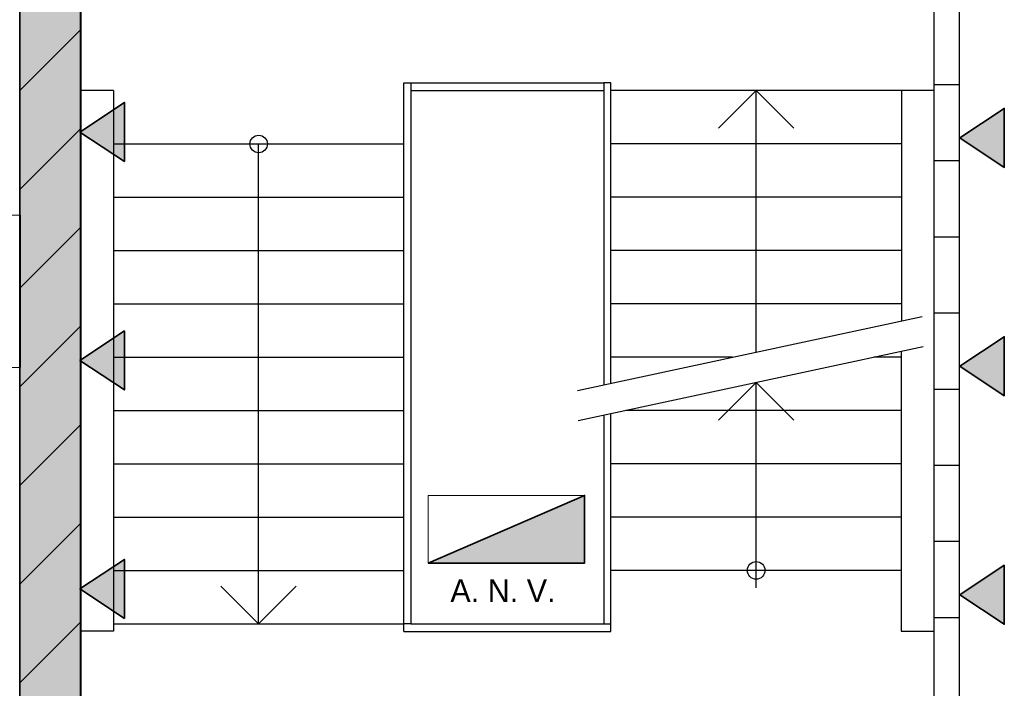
# Model space of a CAD drawing. Header units: millimetres. Extents: x -526411 to -400573, y 47353 to 130199.
# Tile 393 of 543: x -474863 to -470984, y 111517 to 114152. Entities that reach past the tile are written whole.
import ezdxf

# ---------------------------------------------------------------- set-up
doc = ezdxf.new("R2010")
doc.units = ezdxf.units.MM
for name, color, linetype, lineweight in [('01_ALGEMEEN', 7, 'Continuous', 18), ('65_BRANDWEERSYMBOLEN', 7, 'Continuous', 18), ('74_--', 7, 'Continuous', 18), ('m-pg-03_AI_dwg', 8, 'Continuous', 18)]:
    doc.layers.add(name, color=color, linetype=linetype, lineweight=lineweight)
doc.styles.add('Frutiger_3', font='Frutrg__0.ttf', dxfattribs={"height": 4.052794})

# ---------------------------------------------------------------- blocks, each defined once
blk = doc.blocks.new('m-pg-03_AI_dwg_block 542-639510-3e Verdieping - Percelen telling LI')
at = {"layer": '01_ALGEMEEN', "color": 253, "lineweight": 25}
blk.add_line((-338.77, 1279.98), (-303.27, 1279.98), dxfattribs=at)
blk = doc.blocks.new('m-pg-03_AI_dwg_block 543-639511-3e Verdieping - Percelen telling LI')
at = {"layer": '01_ALGEMEEN', "color": 253, "lineweight": 25}
blk.add_line((-337.51, 1278.63), (-303.27, 1278.63), dxfattribs=at)
blk = doc.blocks.new('m-pg-03_AI_dwg_block 544-639512-3e Verdieping - Percelen telling LI')
at = {"layer": '01_ALGEMEEN', "color": 253, "lineweight": 25}
blk.add_line((-338.77, 1182.69), (-302.01, 1182.69), dxfattribs=at)
blk = doc.blocks.new('m-pg-03_AI_dwg_block 545-639513-3e Verdieping - Percelen telling LI')
at = {"layer": '01_ALGEMEEN', "color": 253, "lineweight": 25}
blk.add_line((-337.51, 1184.05), (-303.27, 1184.05), dxfattribs=at)
blk = doc.blocks.new('m-pg-03_AI_dwg_block 550-639518-3e Verdieping - Percelen telling LI')
at = {"layer": '01_ALGEMEEN', "color": 253, "lineweight": 25}
blk.add_line((-364.53, 1184.05), (-364.53, 1269.17), dxfattribs=at)
blk = doc.blocks.new('m-pg-03_AI_dwg_block 551-639519-3e Verdieping - Percelen telling LI')
at = {"layer": '01_ALGEMEEN', "color": 253, "lineweight": 25}
blk.add_line((-338.77, 1182.69), (-338.77, 1279.98), dxfattribs=at)
blk = doc.blocks.new('m-pg-03_AI_dwg_block 552-639520-3e Verdieping - Percelen telling LI')
at = {"layer": '01_ALGEMEEN', "color": 253, "lineweight": 25}
blk.add_line((-337.51, 1279.98), (-337.51, 1184.05), dxfattribs=at)
blk = doc.blocks.new('m-pg-03_AI_dwg_block 553-639521-3e Verdieping - Percelen telling LI')
at = {"layer": '01_ALGEMEEN', "color": 253, "lineweight": 25}
for p, q in [((-396.06, 1311.67), (-396.06, 1271.41)), ((-396.06, 1271.41), (-396.06, 1271.15)), ((-396.06, 1271.15), (-396.06, 1230.89)), ((-396.06, 1230.89), (-396.06, 1230.62)), ((-396.06, 1230.62), (-396.06, 1190.36)), ((-396.06, 1190.36), (-396.06, 1190.09)), ((-396.06, 1190.09), (-396.06, 1149.83))]:
    blk.add_line(p, q, dxfattribs=at)
blk = doc.blocks.new('m-pg-03_AI_dwg_block 554-639522-3e Verdieping - Percelen telling LI')
at = {"layer": '01_ALGEMEEN', "color": 253, "lineweight": 25}
blk.add_line((-406.87, 1333.77), (-406.87, 1111.09), dxfattribs=at)
blk = doc.blocks.new('m-pg-03_AI_dwg_block 555-639523-3e Verdieping - Percelen telling LI')
at = {"layer": '01_ALGEMEEN', "color": 253, "lineweight": 25}
for p, q in [((-390.3, 1278.63), (-390.3, 1275.23)), ((-390.3, 1275.23), (-390.3, 1267.33)), ((-390.3, 1267.33), (-390.3, 1234.7)), ((-390.3, 1234.7), (-390.3, 1226.81)), ((-390.3, 1226.81), (-390.3, 1194.17)), ((-390.3, 1194.17), (-390.3, 1186.28))]:
    blk.add_line(p, q, dxfattribs=at)
at = {"layer": '01_ALGEMEEN', "color": 253, "lineweight": 25, "flags": 128}
blk.add_lwpolyline([(-390.3, 1186.28), (-390.3, 1182.7), (-396.06, 1182.7)], dxfattribs=at)
blk = doc.blocks.new('m-pg-03_AI_dwg_block 556-639524-3e Verdieping - Percelen telling LI')
at = {"layer": '01_ALGEMEEN', "color": 253, "lineweight": 25}
blk.add_line((-390.28, 1250.26), (-338.77, 1250.26), dxfattribs=at)
blk = doc.blocks.new('m-pg-03_AI_dwg_block 557-639525-3e Verdieping - Percelen telling LI')
at = {"layer": '01_ALGEMEEN', "color": 253, "lineweight": 25}
blk.add_line((-390.28, 1202.97), (-338.77, 1202.97), dxfattribs=at)
blk = doc.blocks.new('m-pg-03_AI_dwg_block 558-639526-3e Verdieping - Percelen telling LI')
at = {"layer": '01_ALGEMEEN', "color": 253, "lineweight": 25}
blk.add_line((-390.28, 1212.42), (-338.76, 1212.42), dxfattribs=at)
blk = doc.blocks.new('m-pg-03_AI_dwg_block 559-639527-3e Verdieping - Percelen telling LI')
at = {"layer": '01_ALGEMEEN', "color": 253, "lineweight": 25}
blk.add_line((-390.28, 1221.88), (-338.77, 1221.88), dxfattribs=at)
blk = doc.blocks.new('m-pg-03_AI_dwg_block 560-639528-3e Verdieping - Percelen telling LI')
at = {"layer": '01_ALGEMEEN', "color": 253, "lineweight": 25}
for p, q in [((-390.3, 1231.34), (-388.35, 1231.34)), ((-388.35, 1231.34), (-338.77, 1231.34))]:
    blk.add_line(p, q, dxfattribs=at)
blk = doc.blocks.new('m-pg-03_AI_dwg_block 561-639529-3e Verdieping - Percelen telling LI')
at = {"layer": '01_ALGEMEEN', "color": 253, "lineweight": 25}
blk.add_line((-390.28, 1240.8), (-338.76, 1240.8), dxfattribs=at)
blk = doc.blocks.new('m-pg-03_AI_dwg_block 562-639530-3e Verdieping - Percelen telling LI')
at = {"layer": '01_ALGEMEEN', "color": 253, "lineweight": 25}
for p, q in [((-390.28, 1193.51), (-388.35, 1193.51)), ((-388.35, 1193.51), (-338.77, 1193.51))]:
    blk.add_line(p, q, dxfattribs=at)
blk = doc.blocks.new('m-pg-03_AI_dwg_block 563-639531-3e Verdieping - Percelen telling LI')
at = {"layer": '01_ALGEMEEN', "color": 253, "lineweight": 25}
blk.add_line((-390.28, 1184.05), (-338.76, 1184.05), dxfattribs=at)
blk = doc.blocks.new('m-pg-03_AI_dwg_block 564-639532-3e Verdieping - Percelen telling LI')
at = {"layer": '01_ALGEMEEN', "color": 253, "lineweight": 25, "flags": 128}
blk.add_lwpolyline([(-371.21, 1190.73), (-364.53, 1184.05), (-357.84, 1190.73)], dxfattribs=at)
blk = doc.blocks.new('m-pg-03_AI_dwg_block 565-639533-3e Verdieping - Percelen telling LI')
at = {"layer": '01_ALGEMEEN', "color": 253, "lineweight": 25}
blk.add_line((-337.51, 1184.05), (-338.76, 1184.05), dxfattribs=at)
blk = doc.blocks.new('m-pg-03_AI_dwg_block 566-639534-3e Verdieping - Percelen telling LI')
at = {"layer": '01_ALGEMEEN', "color": 253, "lineweight": 25}
blk.add_line((-390.3, 1259.71), (-338.77, 1259.71), dxfattribs=at)
blk = doc.blocks.new('m-pg-03_AI_dwg_block 567-639535-3e Verdieping - Percelen telling LI')
at = {"layer": '01_ALGEMEEN', "color": 253, "lineweight": 25}
for p, q in [((-390.3, 1269.17), (-388.35, 1269.17)), ((-388.35, 1269.17), (-338.77, 1269.17))]:
    blk.add_line(p, q, dxfattribs=at)
blk = doc.blocks.new('m-pg-03_AI_dwg_block 572-639540-3e Verdieping - Percelen telling LI')
at = {"layer": '01_ALGEMEEN', "color": 253, "lineweight": 25}
blk.add_open_spline([(-362.97, 1269.17), (-362.97, 1270.02), (-363.67, 1270.72), (-364.53, 1270.72), (-365.38, 1270.72), (-366.08, 1270.02), (-366.08, 1269.17), (-366.08, 1268.31), (-365.38, 1267.61), (-364.53, 1267.61), (-363.67, 1267.61), (-362.97, 1268.31), (-362.97, 1269.17)], degree=3, knots=[0, 0, 0, 0, 1, 1, 1, 2, 2, 2, 3, 3, 3, 4, 4, 4, 4], dxfattribs=at)
blk = doc.blocks.new('m-pg-03_AI_dwg_block 573-639541-3e Verdieping - Percelen telling LI')
at = {"layer": '01_ALGEMEEN', "color": 253, "lineweight": 25}
blk.add_line((-338.77, 1279.98), (-337.51, 1279.98), dxfattribs=at)
blk = doc.blocks.new('m-pg-03_AI_dwg_block 584-639552-3e Verdieping - Percelen telling LI')
at = {"layer": '01_ALGEMEEN', "color": 253, "lineweight": 25}
for p, q in [((-240.23, 1334.02), (-240.23, 1333.77)), ((-240.23, 1333.77), (-240.23, 1157.66))]:
    blk.add_line(p, q, dxfattribs=at)
blk = doc.blocks.new('m-pg-03_AI_dwg_block 585-639553-3e Verdieping - Percelen telling LI')
at = {"layer": '01_ALGEMEEN', "color": 253, "lineweight": 25}
for p, q in [((-244.73, 1334.02), (-244.73, 1333.77)), ((-244.73, 1333.77), (-244.73, 1157.66))]:
    blk.add_line(p, q, dxfattribs=at)
blk = doc.blocks.new('m-pg-03_AI_dwg_block 586-639554-3e Verdieping - Percelen telling LI')
at = {"layer": '01_ALGEMEEN', "color": 253, "lineweight": 25}
blk.add_line((-302.01, 1182.69), (-302.01, 1221.31), dxfattribs=at)
blk = doc.blocks.new('m-pg-03_AI_dwg_block 587-639555-3e Verdieping - Percelen telling LI')
at = {"layer": '01_ALGEMEEN', "color": 253, "lineweight": 25}
blk.add_line((-303.27, 1279.98), (-303.27, 1226.43), dxfattribs=at)
blk = doc.blocks.new('m-pg-03_AI_dwg_block 600-639568-3e Verdieping - Percelen telling LI')
at = {"layer": '01_ALGEMEEN', "color": 253, "lineweight": 25}
blk.add_line((-250.5, 1250.25), (-302.01, 1250.25), dxfattribs=at)
blk = doc.blocks.new('m-pg-03_AI_dwg_block 601-639569-3e Verdieping - Percelen telling LI')
at = {"layer": '01_ALGEMEEN', "color": 253, "lineweight": 25}
blk.add_line((-250.5, 1240.79), (-302.02, 1240.79), dxfattribs=at)
blk = doc.blocks.new('m-pg-03_AI_dwg_block 602-639570-3e Verdieping - Percelen telling LI')
at = {"layer": '01_ALGEMEEN', "color": 253, "lineweight": 25}
blk.add_line((-250.5, 1231.33), (-255.37, 1231.33), dxfattribs=at)
blk = doc.blocks.new('m-pg-03_AI_dwg_block 603-639571-3e Verdieping - Percelen telling LI')
at = {"layer": '01_ALGEMEEN', "color": 253, "lineweight": 25}
blk.add_line((-250.5, 1221.88), (-299.4, 1221.88), dxfattribs=at)
blk = doc.blocks.new('m-pg-03_AI_dwg_block 604-639572-3e Verdieping - Percelen telling LI')
at = {"layer": '01_ALGEMEEN', "color": 253, "lineweight": 25}
blk.add_line((-250.5, 1212.42), (-302.01, 1212.42), dxfattribs=at)
blk = doc.blocks.new('m-pg-03_AI_dwg_block 605-639573-3e Verdieping - Percelen telling LI')
at = {"layer": '01_ALGEMEEN', "color": 253, "lineweight": 25}
blk.add_line((-250.5, 1202.97), (-302.02, 1202.97), dxfattribs=at)
blk = doc.blocks.new('m-pg-03_AI_dwg_block 606-639574-3e Verdieping - Percelen telling LI')
at = {"layer": '01_ALGEMEEN', "color": 253, "lineweight": 25}
blk.add_line((-250.5, 1193.5), (-302.01, 1193.5), dxfattribs=at)
blk = doc.blocks.new('m-pg-03_AI_dwg_block 607-639575-3e Verdieping - Percelen telling LI')
at = {"layer": '01_ALGEMEEN', "color": 253, "lineweight": 25}
blk.add_open_spline([(-274.69, 1193.5), (-274.69, 1194.37), (-275.39, 1195.07), (-276.25, 1195.07), (-277.12, 1195.07), (-277.82, 1194.37), (-277.82, 1193.5), (-277.82, 1192.64), (-277.12, 1191.94), (-276.25, 1191.94), (-275.39, 1191.94), (-274.69, 1192.64), (-274.69, 1193.5)], degree=3, knots=[0, 0, 0, 0, 1, 1, 1, 2, 2, 2, 3, 3, 3, 4, 4, 4, 4], dxfattribs=at)
blk = doc.blocks.new('m-pg-03_AI_dwg_block 608-639576-3e Verdieping - Percelen telling LI')
at = {"layer": '01_ALGEMEEN', "color": 253, "lineweight": 25}
blk.add_line((-303.27, 1184.05), (-302.01, 1184.05), dxfattribs=at)
blk = doc.blocks.new('m-pg-03_AI_dwg_block 622-639590-3e Verdieping - Percelen telling LI')
at = {"layer": '01_ALGEMEEN', "color": 253, "lineweight": 25}
blk.add_line((-244.73, 1278.63), (-302.01, 1278.63), dxfattribs=at)
blk = doc.blocks.new('m-pg-03_AI_dwg_block 623-639591-3e Verdieping - Percelen telling LI')
at = {"layer": '01_ALGEMEEN', "color": 253, "lineweight": 25}
blk.add_line((-250.5, 1269.17), (-302.01, 1269.17), dxfattribs=at)
blk = doc.blocks.new('m-pg-03_AI_dwg_block 624-639592-3e Verdieping - Percelen telling LI')
at = {"layer": '01_ALGEMEEN', "color": 253, "lineweight": 25}
blk.add_line((-250.5, 1259.71), (-302.01, 1259.71), dxfattribs=at)
blk = doc.blocks.new('m-pg-03_AI_dwg_block 625-639593-3e Verdieping - Percelen telling LI')
at = {"layer": '01_ALGEMEEN', "color": 253, "lineweight": 25, "flags": 128}
blk.add_lwpolyline([(-269.57, 1271.94), (-276.25, 1278.63), (-282.94, 1271.94)], dxfattribs=at)
blk = doc.blocks.new('m-pg-03_AI_dwg_block 626-639594-3e Verdieping - Percelen telling LI')
at = {"layer": '01_ALGEMEEN', "color": 253, "lineweight": 25}
blk.add_line((-302.01, 1279.98), (-303.27, 1279.98), dxfattribs=at)
blk = doc.blocks.new('m-pg-03_AI_dwg_block 839-639807-3e Verdieping - Percelen telling LI')
at = {"layer": '01_ALGEMEEN', "color": 253, "lineweight": 25}
blk.add_line((-244.73, 1239.19), (-240.23, 1239.19), dxfattribs=at)
blk = doc.blocks.new('m-pg-03_AI_dwg_block 840-639808-3e Verdieping - Percelen telling LI')
at = {"layer": '01_ALGEMEEN', "color": 253, "lineweight": 25}
blk.add_line((-244.73, 1252.7), (-240.23, 1252.7), dxfattribs=at)
blk = doc.blocks.new('m-pg-03_AI_dwg_block 841-639809-3e Verdieping - Percelen telling LI')
at = {"layer": '01_ALGEMEEN', "color": 253, "lineweight": 25}
blk.add_line((-244.73, 1266.21), (-240.23, 1266.21), dxfattribs=at)
blk = doc.blocks.new('m-pg-03_AI_dwg_block 842-639810-3e Verdieping - Percelen telling LI')
at = {"layer": '01_ALGEMEEN', "color": 253, "lineweight": 25}
blk.add_line((-244.73, 1279.72), (-240.23, 1279.72), dxfattribs=at)
blk = doc.blocks.new('m-pg-03_AI_dwg_block 846-639814-3e Verdieping - Percelen telling LI')
at = {"layer": '01_ALGEMEEN', "color": 253, "lineweight": 25}
blk.add_line((-244.73, 1225.68), (-240.23, 1225.68), dxfattribs=at)
blk = doc.blocks.new('m-pg-03_AI_dwg_block 847-639815-3e Verdieping - Percelen telling LI')
at = {"layer": '01_ALGEMEEN', "color": 253, "lineweight": 25}
blk.add_line((-244.73, 1212.17), (-240.23, 1212.17), dxfattribs=at)
blk = doc.blocks.new('m-pg-03_AI_dwg_block 848-639816-3e Verdieping - Percelen telling LI')
at = {"layer": '01_ALGEMEEN', "color": 253, "lineweight": 25}
blk.add_line((-244.72, 1198.66), (-240.23, 1198.66), dxfattribs=at)
blk = doc.blocks.new('m-pg-03_AI_dwg_block 849-639817-3e Verdieping - Percelen telling LI')
at = {"layer": '01_ALGEMEEN', "color": 253, "lineweight": 25}
blk.add_line((-244.73, 1185.15), (-240.23, 1185.15), dxfattribs=at)
blk = doc.blocks.new('m-pg-03_AI_dwg_block 863-639831-3e Verdieping - Percelen telling LI')
at = {"layer": '01_ALGEMEEN', "color": 253, "lineweight": 25}
blk.add_line((-406.87, 1208.56), (-396.1, 1219.31), dxfattribs=at)
blk = doc.blocks.new('m-pg-03_AI_dwg_block 864-639832-3e Verdieping - Percelen telling LI')
at = {"layer": '01_ALGEMEEN', "color": 253, "lineweight": 25}
blk.add_line((-406.87, 1226.07), (-396.1, 1236.83), dxfattribs=at)
blk = doc.blocks.new('m-pg-03_AI_dwg_block 865-639833-3e Verdieping - Percelen telling LI')
at = {"layer": '01_ALGEMEEN', "color": 253, "lineweight": 25}
blk.add_line((-406.87, 1243.59), (-396.1, 1254.36), dxfattribs=at)
blk = doc.blocks.new('m-pg-03_AI_dwg_block 866-639834-3e Verdieping - Percelen telling LI')
at = {"layer": '01_ALGEMEEN', "color": 253, "lineweight": 25}
blk.add_line((-406.87, 1261.11), (-396.1, 1271.87), dxfattribs=at)
blk = doc.blocks.new('m-pg-03_AI_dwg_block 867-639835-3e Verdieping - Percelen telling LI')
at = {"layer": '01_ALGEMEEN', "color": 253, "lineweight": 25}
blk.add_line((-406.87, 1278.62), (-396.1, 1289.38), dxfattribs=at)
blk = doc.blocks.new('m-pg-03_AI_dwg_block 870-639838-3e Verdieping - Percelen telling LI')
at = {"layer": '01_ALGEMEEN', "color": 253, "lineweight": 25}
blk.add_line((-406.87, 1191.05), (-396.1, 1201.8), dxfattribs=at)
blk = doc.blocks.new('m-pg-03_AI_dwg_block 871-639839-3e Verdieping - Percelen telling LI')
at = {"layer": '01_ALGEMEEN', "color": 253, "lineweight": 25}
blk.add_line((-406.87, 1173.53), (-396.1, 1184.29), dxfattribs=at)
blk = doc.blocks.new('m-pg-03_AI_dwg_block 1017-639985-3e Verdieping - Percelen telling LI')
at = {"layer": '01_ALGEMEEN', "color": 253, "lineweight": 25}
blk.add_line((-307.82, 1220.07), (-246.62, 1233.21), dxfattribs=at)
blk = doc.blocks.new('m-pg-03_AI_dwg_block 1018-639986-3e Verdieping - Percelen telling LI')
at = {"layer": '01_ALGEMEEN', "color": 253, "lineweight": 25}
blk.add_line((-307.97, 1225.42), (-246.78, 1238.56), dxfattribs=at)
blk = doc.blocks.new('m-pg-03_AI_dwg_block 1019-639987-3e Verdieping - Percelen telling LI')
at = {"layer": '01_ALGEMEEN', "color": 253, "lineweight": 25, "flags": 128}
blk.add_lwpolyline([(-269.57, 1220.16), (-276.25, 1226.85), (-282.95, 1220.17)], dxfattribs=at)
blk = doc.blocks.new('m-pg-03_AI_dwg_block 1020-639988-3e Verdieping - Percelen telling LI')
at = {"layer": '01_ALGEMEEN', "color": 253, "lineweight": 25}
blk.add_line((-280.43, 1231.33), (-302.02, 1231.33), dxfattribs=at)
blk = doc.blocks.new('m-pg-03_AI_dwg_block 1021-639989-3e Verdieping - Percelen telling LI')
at = {"layer": '01_ALGEMEEN', "color": 253, "lineweight": 25}
blk.add_line((-276.25, 1190.39), (-276.25, 1226.85), dxfattribs=at)
blk = doc.blocks.new('m-pg-03_AI_dwg_block 1022-639990-3e Verdieping - Percelen telling LI')
at = {"layer": '01_ALGEMEEN', "color": 253, "lineweight": 25}
blk.add_line((-276.25, 1232.24), (-276.25, 1278.63), dxfattribs=at)
blk = doc.blocks.new('m-pg-03_AI_dwg_block 1023-639991-3e Verdieping - Percelen telling LI')
at = {"layer": '01_ALGEMEEN', "color": 253, "lineweight": 25}
blk.add_line((-303.27, 1221.05), (-303.27, 1184.05), dxfattribs=at)
blk = doc.blocks.new('m-pg-03_AI_dwg_block 1024-639992-3e Verdieping - Percelen telling LI')
at = {"layer": '01_ALGEMEEN', "color": 253, "lineweight": 25}
blk.add_line((-302.01, 1226.7), (-302.01, 1279.98), dxfattribs=at)
blk = doc.blocks.new('m-pg-03_AI_dwg_block 1025-639993-3e Verdieping - Percelen telling LI')
at = {"layer": '01_ALGEMEEN', "color": 253, "lineweight": 25}
blk.add_line((-250.49, 1278.63), (-250.49, 1237.77), dxfattribs=at)
blk = doc.blocks.new('m-pg-03_AI_dwg_block 1026-639994-3e Verdieping - Percelen telling LI')
at = {"layer": '01_ALGEMEEN', "color": 253, "lineweight": 25, "flags": 128}
blk.add_lwpolyline([(-250.5, 1232.38), (-250.5, 1182.7), (-244.73, 1182.7)], dxfattribs=at)
blk = doc.blocks.new('m-pg-03_AI_dwg_block 1037-640005-3e Verdieping - Percelen telling LI')
at = {"layer": '01_ALGEMEEN', "color": 253, "lineweight": 25}
blk.add_line((-390.3, 1278.63), (-396.06, 1278.63), dxfattribs=at)
blk = doc.blocks.new('m-pg-03_AI_dwg_block 1327-640295-3e Verdieping - Percelen telling LI')
at = {"layer": '01_ALGEMEEN', "color": 53, "lineweight": 35}
for p, q in [((-406.91, 1110.86), (-406.91, 1333.77)), ((-396.1, 1311.7), (-396.1, 1271.38)), ((-396.1, 1271.38), (-396.1, 1271.18)), ((-396.1, 1271.18), (-396.1, 1230.86)), ((-396.1, 1230.86), (-396.1, 1230.65)), ((-396.1, 1230.65), (-396.1, 1190.33)), ((-396.1, 1190.33), (-396.1, 1190.12)), ((-396.1, 1190.12), (-396.1, 1149.8))]:
    blk.add_line(p, q, dxfattribs=at)
blk = doc.blocks.new('m-pg-03_AI_dwg_block 1328-640296-3e Verdieping - Percelen telling LI')
at = {"layer": '01_ALGEMEEN'}
blk.add_hatch(color=10, dxfattribs=at).paths.add_polyline_path([(-406.91, 1110.86), (-396.1, 1110.86), (-396.1, 1333.77), (-406.91, 1333.77), (-406.91, 1110.86)], flags=0)
at = {"layer": '01_ALGEMEEN', "color": 133}
for p, q in [((-406.91, 1110.86), (-406.91, 1333.77)), ((-396.1, 1311.7), (-396.1, 1271.38)), ((-396.1, 1271.38), (-396.1, 1271.18)), ((-396.1, 1271.18), (-396.1, 1230.86)), ((-396.1, 1230.86), (-396.1, 1230.65)), ((-396.1, 1230.65), (-396.1, 1190.33)), ((-396.1, 1190.33), (-396.1, 1190.12)), ((-396.1, 1190.12), (-396.1, 1149.8))]:
    blk.add_line(p, q, dxfattribs=at)
blk = doc.blocks.new('m-pg-03_AI_dwg_block 1329-640297-3e Verdieping - Percelen telling LI')
at = {"layer": '01_ALGEMEEN', "color": 133}
blk.add_line((-406.91, 1110.86), (-406.91, 1333.77), dxfattribs=at)
blk = doc.blocks.new('m-pg-03_AI_dwg_block 1330-640298-3e Verdieping - Percelen telling LI')
at = {"layer": '01_ALGEMEEN', "color": 133}
for p, q in [((-396.1, 1311.7), (-396.1, 1271.38)), ((-396.1, 1271.38), (-396.1, 1271.18)), ((-396.1, 1271.18), (-396.1, 1230.86)), ((-396.1, 1230.86), (-396.1, 1230.65)), ((-396.1, 1230.65), (-396.1, 1190.33)), ((-396.1, 1190.33), (-396.1, 1190.12)), ((-396.1, 1190.12), (-396.1, 1149.8))]:
    blk.add_line(p, q, dxfattribs=at)
blk = doc.blocks.new('m-pg-03_AI_dwg_block 2-641149-3e Verdieping - Percelen telling LI')
for name in ['m-pg-03_AI_dwg_block 1327-640295-3e Verdieping - Percelen telling LI', 'm-pg-03_AI_dwg_block 1328-640296-3e Verdieping - Percelen telling LI', 'm-pg-03_AI_dwg_block 1329-640297-3e Verdieping - Percelen telling LI', 'm-pg-03_AI_dwg_block 554-639522-3e Verdieping - Percelen telling LI', 'm-pg-03_AI_dwg_block 1330-640298-3e Verdieping - Percelen telling LI', 'm-pg-03_AI_dwg_block 553-639521-3e Verdieping - Percelen telling LI', 'm-pg-03_AI_dwg_block 585-639553-3e Verdieping - Percelen telling LI', 'm-pg-03_AI_dwg_block 584-639552-3e Verdieping - Percelen telling LI', 'm-pg-03_AI_dwg_block 867-639835-3e Verdieping - Percelen telling LI', 'm-pg-03_AI_dwg_block 542-639510-3e Verdieping - Percelen telling LI', 'm-pg-03_AI_dwg_block 551-639519-3e Verdieping - Percelen telling LI', 'm-pg-03_AI_dwg_block 573-639541-3e Verdieping - Percelen telling LI', 'm-pg-03_AI_dwg_block 552-639520-3e Verdieping - Percelen telling LI', 'm-pg-03_AI_dwg_block 587-639555-3e Verdieping - Percelen telling LI', 'm-pg-03_AI_dwg_block 626-639594-3e Verdieping - Percelen telling LI', 'm-pg-03_AI_dwg_block 1024-639992-3e Verdieping - Percelen telling LI', 'm-pg-03_AI_dwg_block 842-639810-3e Verdieping - Percelen telling LI', 'm-pg-03_AI_dwg_block 555-639523-3e Verdieping - Percelen telling LI', 'm-pg-03_AI_dwg_block 1037-640005-3e Verdieping - Percelen telling LI', 'm-pg-03_AI_dwg_block 543-639511-3e Verdieping - Percelen telling LI', 'm-pg-03_AI_dwg_block 622-639590-3e Verdieping - Percelen telling LI', 'm-pg-03_AI_dwg_block 625-639593-3e Verdieping - Percelen telling LI', 'm-pg-03_AI_dwg_block 1022-639990-3e Verdieping - Percelen telling LI', 'm-pg-03_AI_dwg_block 1025-639993-3e Verdieping - Percelen telling LI', 'm-pg-03_AI_dwg_block 866-639834-3e Verdieping - Percelen telling LI', 'm-pg-03_AI_dwg_block 572-639540-3e Verdieping - Percelen telling LI', 'm-pg-03_AI_dwg_block 567-639535-3e Verdieping - Percelen telling LI', 'm-pg-03_AI_dwg_block 550-639518-3e Verdieping - Percelen telling LI', 'm-pg-03_AI_dwg_block 623-639591-3e Verdieping - Percelen telling LI', 'm-pg-03_AI_dwg_block 841-639809-3e Verdieping - Percelen telling LI', 'm-pg-03_AI_dwg_block 566-639534-3e Verdieping - Percelen telling LI', 'm-pg-03_AI_dwg_block 624-639592-3e Verdieping - Percelen telling LI', 'm-pg-03_AI_dwg_block 865-639833-3e Verdieping - Percelen telling LI', 'm-pg-03_AI_dwg_block 840-639808-3e Verdieping - Percelen telling LI', 'm-pg-03_AI_dwg_block 556-639524-3e Verdieping - Percelen telling LI', 'm-pg-03_AI_dwg_block 600-639568-3e Verdieping - Percelen telling LI', 'm-pg-03_AI_dwg_block 561-639529-3e Verdieping - Percelen telling LI', 'm-pg-03_AI_dwg_block 601-639569-3e Verdieping - Percelen telling LI', 'm-pg-03_AI_dwg_block 1018-639986-3e Verdieping - Percelen telling LI', 'm-pg-03_AI_dwg_block 839-639807-3e Verdieping - Percelen telling LI', 'm-pg-03_AI_dwg_block 864-639832-3e Verdieping - Percelen telling LI', 'm-pg-03_AI_dwg_block 1017-639985-3e Verdieping - Percelen telling LI', 'm-pg-03_AI_dwg_block 1026-639994-3e Verdieping - Percelen telling LI', 'm-pg-03_AI_dwg_block 560-639528-3e Verdieping - Percelen telling LI', 'm-pg-03_AI_dwg_block 1020-639988-3e Verdieping - Percelen telling LI', 'm-pg-03_AI_dwg_block 602-639570-3e Verdieping - Percelen telling LI', 'm-pg-03_AI_dwg_block 1019-639987-3e Verdieping - Percelen telling LI', 'm-pg-03_AI_dwg_block 1021-639989-3e Verdieping - Percelen telling LI', 'm-pg-03_AI_dwg_block 846-639814-3e Verdieping - Percelen telling LI', 'm-pg-03_AI_dwg_block 559-639527-3e Verdieping - Percelen telling LI', 'm-pg-03_AI_dwg_block 586-639554-3e Verdieping - Percelen telling LI', 'm-pg-03_AI_dwg_block 603-639571-3e Verdieping - Percelen telling LI', 'm-pg-03_AI_dwg_block 1023-639991-3e Verdieping - Percelen telling LI', 'm-pg-03_AI_dwg_block 863-639831-3e Verdieping - Percelen telling LI', 'm-pg-03_AI_dwg_block 558-639526-3e Verdieping - Percelen telling LI', 'm-pg-03_AI_dwg_block 604-639572-3e Verdieping - Percelen telling LI', 'm-pg-03_AI_dwg_block 847-639815-3e Verdieping - Percelen telling LI', 'm-pg-03_AI_dwg_block 557-639525-3e Verdieping - Percelen telling LI', 'm-pg-03_AI_dwg_block 605-639573-3e Verdieping - Percelen telling LI', 'm-pg-03_AI_dwg_block 870-639838-3e Verdieping - Percelen telling LI', 'm-pg-03_AI_dwg_block 848-639816-3e Verdieping - Percelen telling LI', 'm-pg-03_AI_dwg_block 607-639575-3e Verdieping - Percelen telling LI', 'm-pg-03_AI_dwg_block 562-639530-3e Verdieping - Percelen telling LI', 'm-pg-03_AI_dwg_block 606-639574-3e Verdieping - Percelen telling LI', 'm-pg-03_AI_dwg_block 564-639532-3e Verdieping - Percelen telling LI', 'm-pg-03_AI_dwg_block 849-639817-3e Verdieping - Percelen telling LI', 'm-pg-03_AI_dwg_block 871-639839-3e Verdieping - Percelen telling LI', 'm-pg-03_AI_dwg_block 563-639531-3e Verdieping - Percelen telling LI', 'm-pg-03_AI_dwg_block 544-639512-3e Verdieping - Percelen telling LI', 'm-pg-03_AI_dwg_block 565-639533-3e Verdieping - Percelen telling LI', 'm-pg-03_AI_dwg_block 545-639513-3e Verdieping - Percelen telling LI', 'm-pg-03_AI_dwg_block 608-639576-3e Verdieping - Percelen telling LI']:
    blk.add_blockref(name, (0, 0))
blk = doc.blocks.new('m-pg-03_AI_dwg_block 3151-642120-3e Verdieping - Percelen telling LI')
at = {"layer": '01_ALGEMEEN', "color": 213, "lineweight": 13}
blk.add_line((-427.02, 1231.74), (-427.02, 1254.26), dxfattribs=at)
at = {"layer": '01_ALGEMEEN', "color": 213, "lineweight": 13, "flags": 128}
for points in [[(-427.02, 1254.26), (-426.98, 1254.65), (-426.88, 1255.03), (-426.72, 1255.38), (-426.49, 1255.71), (-426.21, 1255.98), (-425.89, 1256.21), (-425.54, 1256.37), (-425.16, 1256.48), (-424.77, 1256.51)], [(-424.77, 1256.51), (-406.75, 1256.51), (-406.75, 1229.49), (-424.77, 1229.49)], [(-424.77, 1229.49), (-425.16, 1229.53), (-425.54, 1229.63), (-425.89, 1229.79), (-426.21, 1230.02), (-426.49, 1230.3), (-426.72, 1230.62), (-426.88, 1230.97), (-426.98, 1231.35), (-427.02, 1231.74)]]:
    blk.add_lwpolyline(points, dxfattribs=at)
blk = doc.blocks.new('m-pg-03_AI_dwg_block 3171-642140-3e Verdieping - Percelen telling LI')
at = {"layer": '01_ALGEMEEN', "color": 53, "lineweight": 35, "flags": 128}
blk.add_lwpolyline([(-334.43, 1194.8), (-306.69, 1206.82), (-306.69, 1194.8)], close=True, dxfattribs=at)
blk = doc.blocks.new('m-pg-03_AI_dwg_block 3172-642141-3e Verdieping - Percelen telling LI')
at = {"layer": '01_ALGEMEEN'}
blk.add_hatch(color=10, dxfattribs=at).paths.add_polyline_path([(-334.43, 1194.8), (-306.69, 1194.8), (-306.69, 1206.82)], flags=0)
at = {"layer": '01_ALGEMEEN', "color": 133, "flags": 128}
blk.add_lwpolyline([(-334.43, 1194.8), (-306.69, 1206.82), (-306.69, 1194.8)], close=True, dxfattribs=at)
blk = doc.blocks.new('m-pg-03_AI_dwg_block 3173-642142-3e Verdieping - Percelen telling LI')
at = {"layer": '01_ALGEMEEN', "color": 213, "lineweight": 13, "flags": 128}
blk.add_lwpolyline([(-334.43, 1194.8), (-334.43, 1206.82), (-306.69, 1206.82), (-306.69, 1194.8)], close=True, dxfattribs=at)
blk = doc.blocks.new('m-pg-03_AI_dwg_block 7932-646900-3e Verdieping - Percelen telling LI')
at = {"layer": '65_BRANDWEERSYMBOLEN', "color": 53, "lineweight": 35}
blk.add_line((-396.26, 1190.22), (-388.35, 1184.99), dxfattribs=at)
at = {"layer": '65_BRANDWEERSYMBOLEN', "color": 53, "lineweight": 35, "flags": 128}
blk.add_lwpolyline([(-388.35, 1184.99), (-388.35, 1195.46), (-396.26, 1190.22)], dxfattribs=at)
blk = doc.blocks.new('m-pg-03_AI_dwg_block 7933-646901-3e Verdieping - Percelen telling LI')
at = {"layer": '65_BRANDWEERSYMBOLEN'}
blk.add_hatch(color=10, dxfattribs=at).paths.add_polyline_path([(-388.35, 1184.99), (-388.35, 1195.46), (-396.26, 1190.22)], flags=0)
at = {"layer": '65_BRANDWEERSYMBOLEN', "color": 133, "flags": 128}
blk.add_lwpolyline([(-396.26, 1190.22), (-388.35, 1184.99), (-388.35, 1195.46)], close=True, dxfattribs=at)
blk = doc.blocks.new('m-pg-03_AI_dwg_block 7931-646902-3e Verdieping - Percelen telling LI')
for name in ['m-pg-03_AI_dwg_block 7932-646900-3e Verdieping - Percelen telling LI', 'm-pg-03_AI_dwg_block 7933-646901-3e Verdieping - Percelen telling LI']:
    blk.add_blockref(name, (0, 0))
blk = doc.blocks.new('m-pg-03_AI_dwg_block 7935-646903-3e Verdieping - Percelen telling LI')
at = {"layer": '65_BRANDWEERSYMBOLEN', "color": 53, "lineweight": 35}
blk.add_line((-388.35, 1235.99), (-396.26, 1230.75), dxfattribs=at)
at = {"layer": '65_BRANDWEERSYMBOLEN', "color": 53, "lineweight": 35, "flags": 128}
blk.add_lwpolyline([(-396.26, 1230.75), (-388.35, 1225.52), (-388.35, 1235.99)], dxfattribs=at)
blk = doc.blocks.new('m-pg-03_AI_dwg_block 7936-646904-3e Verdieping - Percelen telling LI')
at = {"layer": '65_BRANDWEERSYMBOLEN'}
blk.add_hatch(color=10, dxfattribs=at).paths.add_polyline_path([(-388.35, 1225.52), (-388.35, 1235.99), (-396.26, 1230.75)], flags=0)
at = {"layer": '65_BRANDWEERSYMBOLEN', "color": 133, "flags": 128}
blk.add_lwpolyline([(-396.26, 1230.75), (-388.35, 1225.52), (-388.35, 1235.99)], close=True, dxfattribs=at)
blk = doc.blocks.new('m-pg-03_AI_dwg_block 7934-646905-3e Verdieping - Percelen telling LI')
for name in ['m-pg-03_AI_dwg_block 7935-646903-3e Verdieping - Percelen telling LI', 'm-pg-03_AI_dwg_block 7936-646904-3e Verdieping - Percelen telling LI']:
    blk.add_blockref(name, (0, 0))
blk = doc.blocks.new('m-pg-03_AI_dwg_block 7938-646906-3e Verdieping - Percelen telling LI')
at = {"layer": '65_BRANDWEERSYMBOLEN', "color": 53, "lineweight": 35, "flags": 128}
blk.add_lwpolyline([(-240.14, 1189.19), (-232.23, 1183.95), (-232.23, 1194.43)], close=True, dxfattribs=at)
blk = doc.blocks.new('m-pg-03_AI_dwg_block 7939-646907-3e Verdieping - Percelen telling LI')
at = {"layer": '65_BRANDWEERSYMBOLEN'}
blk.add_hatch(color=10, dxfattribs=at).paths.add_polyline_path([(-232.23, 1183.95), (-232.23, 1194.43), (-240.14, 1189.19), (-235.37, 1186.03)], flags=0)
at = {"layer": '65_BRANDWEERSYMBOLEN', "color": 133, "flags": 128}
blk.add_lwpolyline([(-240.14, 1189.19), (-232.23, 1183.95), (-232.23, 1194.43)], close=True, dxfattribs=at)
blk = doc.blocks.new('m-pg-03_AI_dwg_block 7937-646908-3e Verdieping - Percelen telling LI')
for name in ['m-pg-03_AI_dwg_block 7938-646906-3e Verdieping - Percelen telling LI', 'm-pg-03_AI_dwg_block 7939-646907-3e Verdieping - Percelen telling LI']:
    blk.add_blockref(name, (0, 0))
blk = doc.blocks.new('m-pg-03_AI_dwg_block 7941-646909-3e Verdieping - Percelen telling LI')
at = {"layer": '65_BRANDWEERSYMBOLEN', "color": 53, "lineweight": 35, "flags": 128}
blk.add_lwpolyline([(-240.14, 1229.72), (-232.23, 1224.48), (-232.23, 1234.95)], close=True, dxfattribs=at)
blk = doc.blocks.new('m-pg-03_AI_dwg_block 7942-646910-3e Verdieping - Percelen telling LI')
at = {"layer": '65_BRANDWEERSYMBOLEN'}
blk.add_hatch(color=10, dxfattribs=at).paths.add_polyline_path([(-232.23, 1224.48), (-232.23, 1234.95), (-240.14, 1229.72), (-235.37, 1226.56)], flags=0)
at = {"layer": '65_BRANDWEERSYMBOLEN', "color": 133, "flags": 128}
blk.add_lwpolyline([(-240.14, 1229.72), (-232.23, 1224.48), (-232.23, 1234.95)], close=True, dxfattribs=at)
blk = doc.blocks.new('m-pg-03_AI_dwg_block 7940-646911-3e Verdieping - Percelen telling LI')
for name in ['m-pg-03_AI_dwg_block 7941-646909-3e Verdieping - Percelen telling LI', 'm-pg-03_AI_dwg_block 7942-646910-3e Verdieping - Percelen telling LI']:
    blk.add_blockref(name, (0, 0))
blk = doc.blocks.new('m-pg-03_AI_dwg_block 7944-646912-3e Verdieping - Percelen telling LI')
at = {"layer": '65_BRANDWEERSYMBOLEN', "color": 53, "lineweight": 35, "flags": 128}
blk.add_lwpolyline([(-240.14, 1270.24), (-232.23, 1265.01), (-232.23, 1275.48)], close=True, dxfattribs=at)
blk = doc.blocks.new('m-pg-03_AI_dwg_block 7945-646913-3e Verdieping - Percelen telling LI')
at = {"layer": '65_BRANDWEERSYMBOLEN'}
blk.add_hatch(color=10, dxfattribs=at).paths.add_polyline_path([(-232.23, 1265.01), (-232.23, 1275.48), (-240.14, 1270.24), (-235.37, 1267.09)], flags=0)
at = {"layer": '65_BRANDWEERSYMBOLEN', "color": 133, "flags": 128}
blk.add_lwpolyline([(-240.14, 1270.24), (-232.23, 1265.01), (-232.23, 1275.48)], close=True, dxfattribs=at)
blk = doc.blocks.new('m-pg-03_AI_dwg_block 7943-646914-3e Verdieping - Percelen telling LI')
for name in ['m-pg-03_AI_dwg_block 7944-646912-3e Verdieping - Percelen telling LI', 'm-pg-03_AI_dwg_block 7945-646913-3e Verdieping - Percelen telling LI']:
    blk.add_blockref(name, (0, 0))
blk = doc.blocks.new('m-pg-03_AI_dwg_block 7977-646945-3e Verdieping - Percelen telling LI')
at = {"layer": '65_BRANDWEERSYMBOLEN', "color": 53, "lineweight": 35, "flags": 128}
blk.add_lwpolyline([(-396.26, 1271.28), (-388.35, 1266.05), (-388.35, 1276.52)], close=True, dxfattribs=at)
blk = doc.blocks.new('m-pg-03_AI_dwg_block 7978-646946-3e Verdieping - Percelen telling LI')
at = {"layer": '65_BRANDWEERSYMBOLEN'}
blk.add_hatch(color=10, dxfattribs=at).paths.add_polyline_path([(-388.35, 1266.05), (-388.35, 1276.52), (-396.26, 1271.28)], flags=0)
at = {"layer": '65_BRANDWEERSYMBOLEN', "color": 133, "flags": 128}
blk.add_lwpolyline([(-396.26, 1271.28), (-388.35, 1266.05), (-388.35, 1276.52)], close=True, dxfattribs=at)
blk = doc.blocks.new('m-pg-03_AI_dwg_block 7976-646947-3e Verdieping - Percelen telling LI')
for name in ['m-pg-03_AI_dwg_block 7977-646945-3e Verdieping - Percelen telling LI', 'm-pg-03_AI_dwg_block 7978-646946-3e Verdieping - Percelen telling LI']:
    blk.add_blockref(name, (0, 0))
blk = doc.blocks.new('m-pg-03_AI_dwg_block 8192-647161-3e Verdieping - Percelen telling LI')
at = {"layer": '65_BRANDWEERSYMBOLEN', "color": 133, "flags": 128}
blk.add_lwpolyline([(-334.43, 1194.8), (-334.43, 1206.82), (-306.69, 1206.82)], close=True, dxfattribs=at)
blk.add_lwpolyline([(-334.43, 1194.8), (-334.43, 1206.82), (-306.69, 1206.82)], close=True, dxfattribs=at)
blk = doc.blocks.new('m-pg-03_AI_dwg_block 8193-647162-3e Verdieping - Percelen telling LI')
at = {"layer": '65_BRANDWEERSYMBOLEN', "insert": (-330.51, 1191.93), "char_height": 4.053, "width": 23.9164, "attachment_point": 1, "line_spacing_factor": 1.017696, "style": 'Frutiger_3'}
blk.add_mtext('A. N. V.', dxfattribs=at)
blk = doc.blocks.new('m-pg-03_AI_dwg_block 8705-647674-3e Verdieping - Percelen telling LI')
at = {"layer": '74_--', "color": 133, "flags": 128}
blk.add_lwpolyline([(-424.77, 1229.49), (-424.99, 1229.49), (-425.42, 1229.58), (-425.83, 1229.75), (-426.2, 1229.99), (-426.52, 1230.31), (-426.76, 1230.68), (-426.93, 1231.09), (-427.02, 1231.52), (-427.02, 1231.74), (-427.02, 1254.26), (-427.02, 1254.48), (-426.93, 1254.91), (-426.76, 1255.32), (-426.52, 1255.69), (-426.2, 1256.01), (-425.83, 1256.25), (-425.42, 1256.42), (-424.99, 1256.51), (-424.77, 1256.51), (-406.75, 1256.51), (-406.75, 1229.49)], close=True, dxfattribs=at)
blk.add_lwpolyline([(-424.77, 1229.49), (-424.99, 1229.49), (-425.42, 1229.58), (-425.83, 1229.75), (-426.2, 1229.99), (-426.52, 1230.31), (-426.76, 1230.68), (-426.93, 1231.09), (-427.02, 1231.52), (-427.02, 1231.74), (-427.02, 1254.26), (-427.02, 1254.48), (-426.93, 1254.91), (-426.76, 1255.32), (-426.52, 1255.69), (-426.2, 1256.01), (-425.83, 1256.25), (-425.42, 1256.42), (-424.99, 1256.51), (-424.77, 1256.51), (-406.75, 1256.51), (-406.75, 1229.49)], close=True, dxfattribs=at)
blk = doc.blocks.new('m-pg-03_AI_dwg-638970-3e Verdieping - Percelen telling LI')
for name in ['m-pg-03_AI_dwg_block 2-641149-3e Verdieping - Percelen telling LI', 'm-pg-03_AI_dwg_block 7976-646947-3e Verdieping - Percelen telling LI', 'm-pg-03_AI_dwg_block 7943-646914-3e Verdieping - Percelen telling LI', 'm-pg-03_AI_dwg_block 3151-642120-3e Verdieping - Percelen telling LI', 'm-pg-03_AI_dwg_block 8705-647674-3e Verdieping - Percelen telling LI', 'm-pg-03_AI_dwg_block 7934-646905-3e Verdieping - Percelen telling LI', 'm-pg-03_AI_dwg_block 7940-646911-3e Verdieping - Percelen telling LI', 'm-pg-03_AI_dwg_block 3171-642140-3e Verdieping - Percelen telling LI', 'm-pg-03_AI_dwg_block 3172-642141-3e Verdieping - Percelen telling LI', 'm-pg-03_AI_dwg_block 3173-642142-3e Verdieping - Percelen telling LI', 'm-pg-03_AI_dwg_block 8192-647161-3e Verdieping - Percelen telling LI', 'm-pg-03_AI_dwg_block 7931-646902-3e Verdieping - Percelen telling LI', 'm-pg-03_AI_dwg_block 7937-646908-3e Verdieping - Percelen telling LI', 'm-pg-03_AI_dwg_block 8193-647162-3e Verdieping - Percelen telling LI']:
    blk.add_blockref(name, (0, 0))

msp = doc.modelspace()

# ---------------------------------------------------------------- block references
at = {"layer": 'm-pg-03_AI_dwg', "color": 133, "xscale": 22.2068924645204, "yscale": 22.2068924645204, "zscale": 22.2068924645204}
msp.add_blockref('m-pg-03_AI_dwg-638970-3e Verdieping - Percelen telling LI', (-465826.5, 85478), dxfattribs=at)

doc.saveas('drawing.dxf')
